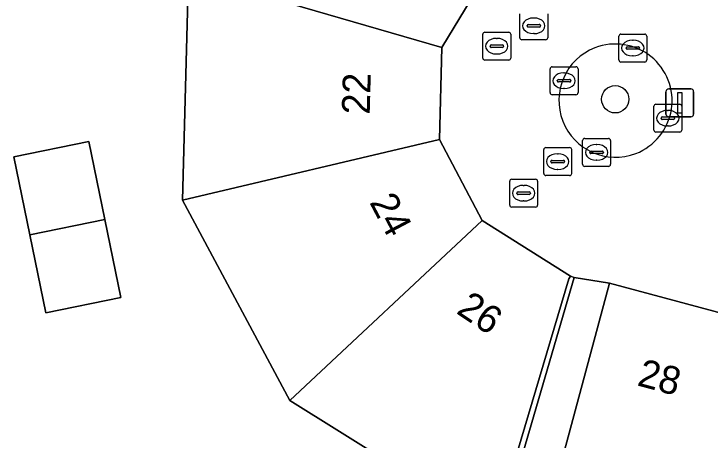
# Model space of a CAD drawing. Extents: x 162989 to 165008, y 383432 to 384338.
# Drawn here: x 163547.83 to 163572.76, y 383947.87 to 383963.14 of the extents above; entities that cross this region are included whole.
import ezdxf

# ---------------------------------------------------------------- set-up
doc = ezdxf.new("R2010")
doc.units = 0
for name, color, linetype in [('IMGEO_Boom', 7, 'Continuous'), ('IMGEO_Erf', 7, 'Continuous'), ('IMGEO_Groenvoorziening', 7, 'Continuous'), ('IMGEO_Kolk', 7, 'Continuous'), ('IMGEO_Lichtmast', 7, 'Continuous'), ('IMGEO_Pand', 7, 'Continuous'), ('IMGEO_Pand_nummerreeks', 7, 'Continuous'), ('IMGEO_Rioolput', 7, 'Continuous'), ('IMGEO_Voetpad_open', 7, 'Continuous')]:
    doc.layers.add(name, color=color, linetype=linetype)

msp = doc.modelspace()

# ---------------------------------------------------------------- linework, layer by layer
at = {"layer": 'IMGEO_Boom'}
msp.add_circle((163569.367, 383960.08), 0.489, dxfattribs=at)
at = {"layer": 'IMGEO_Erf'}
msp.add_lwpolyline([(163556.564, 383939.028), (163559.531, 383938.296), (163559.601, 383938.443), (163560.392, 383941.056), (163563.455, 383940.129), (163562.663, 383937.515), (163563.143, 383937.4), (163563.9, 383939.999), (163565.257, 383944.654), (163567.891, 383953.696), (163567.763, 383953.74), (163567.71, 383953.646), (163565.074, 383944.814), (163565.017, 383944.724), (163557.72, 383949.285), (163553.874, 383956.462), (163554.084, 383964.573)], dxfattribs=at)
msp.add_lwpolyline([(163550.517, 383958.569), (163551.089, 383955.777), (163551.662, 383952.978), (163548.98, 383952.428), (163548.407, 383955.228), (163547.835, 383958.02)], close=True, dxfattribs=at)
at = {"layer": 'IMGEO_Groenvoorziening'}
for centre, start, end in [((163569.378, 383960.034), 111.3531, 291.0119), ((163569.374, 383960.032), 291.1116, 111.2534)]:
    msp.add_arc(centre, 2.029, start, end, dxfattribs=at)
at = {"layer": 'IMGEO_Kolk'}
for p, q in [((163569.57, 383962.416), (163570.422, 383962.416)), ((163569.495, 383961.49), (163569.495, 383962.342)), ((163569.983, 383962.196), (163570.008, 383962.196)), ((163570.496, 383962.342), (163570.496, 383961.49)), ((163569.754, 383961.91), (163569.754, 383961.922)), ((163569.797, 383961.959), (163570.195, 383961.959)), ((163570.238, 383961.922), (163570.238, 383961.91)), ((163570.192, 383961.873), (163569.794, 383961.873)), ((163570.422, 383961.416), (163569.57, 383961.416)), ((163570.006, 383961.636), (163569.981, 383961.636)), ((163567.033, 383960.319), (163567.033, 383961.171)), ((163567.108, 383961.245), (163567.96, 383961.245)), ((163568.034, 383961.171), (163568.034, 383960.319)), ((163567.521, 383961.025), (163567.546, 383961.025)), ((163567.292, 383960.739), (163567.292, 383960.751)), ((163567.73, 383960.702), (163567.332, 383960.702)), ((163567.335, 383960.788), (163567.733, 383960.788)), ((163567.776, 383960.751), (163567.776, 383960.739)), ((163567.544, 383960.465), (163567.519, 383960.465)), ((163567.96, 383960.245), (163567.108, 383960.245)), ((163570.824, 383959.904), (163571.676, 383959.904)), ((163570.749, 383958.978), (163570.749, 383959.83)), ((163571.237, 383959.684), (163571.262, 383959.684)), ((163571.75, 383959.83), (163571.75, 383958.978)), ((163571.008, 383959.398), (163571.008, 383959.41)), ((163571.051, 383959.447), (163571.449, 383959.447)), ((163571.492, 383959.41), (163571.492, 383959.398)), ((163571.446, 383959.361), (163571.048, 383959.361)), ((163571.676, 383958.904), (163570.824, 383958.904)), ((163571.26, 383959.124), (163571.235, 383959.124)), ((163568.274, 383958.678), (163569.126, 383958.678)), ((163568.199, 383957.752), (163568.199, 383958.604)), ((163568.687, 383958.458), (163568.712, 383958.458)), ((163569.2, 383958.604), (163569.2, 383957.752)), ((163568.458, 383958.172), (163568.458, 383958.184)), ((163568.501, 383958.221), (163568.899, 383958.221)), ((163568.942, 383958.184), (163568.942, 383958.172)), ((163568.896, 383958.135), (163568.498, 383958.135)), ((163569.126, 383957.678), (163568.274, 383957.678)), ((163568.71, 383957.898), (163568.685, 383957.898))]:
    msp.add_line(p, q, dxfattribs=at)
for points in [[(163569.57, 383962.416), (163570.422, 383962.416)], [(163569.495, 383961.49), (163569.495, 383962.342)], [(163570.496, 383962.342), (163570.496, 383961.49)], [(163570.422, 383961.416), (163569.57, 383961.416)], [(163567.033, 383960.319), (163567.033, 383961.171)], [(163567.108, 383961.245), (163567.96, 383961.245)], [(163568.034, 383961.171), (163568.034, 383960.319)], [(163567.96, 383960.245), (163567.108, 383960.245)], [(163570.824, 383959.904), (163571.676, 383959.904)], [(163570.749, 383958.978), (163570.749, 383959.83)], [(163571.75, 383959.83), (163571.75, 383958.978)], [(163571.676, 383958.904), (163570.824, 383958.904)], [(163568.274, 383958.678), (163569.126, 383958.678)], [(163568.199, 383957.752), (163568.199, 383958.604)], [(163569.2, 383958.604), (163569.2, 383957.752)], [(163569.126, 383957.678), (163568.274, 383957.678)]]:
    msp.add_lwpolyline(points, dxfattribs=at)
for centre, radius, start, end in [((163569.572, 383962.34), 0.0765, 91.552, 178.448), ((163569.572, 383962.34), 0.0765, 91.552, 178.448), ((163570.42, 383962.34), 0.0765, 1.552, 88.448), ((163570.42, 383962.34), 0.0765, 1.552, 88.448), ((163569.794, 383961.919), 0.0403, 85.8775, 175.7526), ((163569.791, 383961.909), 0.0366, 178.938, 274.7102), ((163570.195, 383961.916), 0.043, 264.8664, 352.4533), ((163570.199, 383961.921), 0.0386, 1.7309, 96.639), ((163569.572, 383961.492), 0.0765, 181.552, 268.448), ((163569.572, 383961.492), 0.0765, 181.552, 268.448), ((163570.42, 383961.492), 0.0765, 271.552, 358.448), ((163570.42, 383961.492), 0.0765, 271.552, 358.448), ((163567.11, 383961.169), 0.0765, 91.552, 178.448), ((163567.11, 383961.169), 0.0765, 91.552, 178.448), ((163567.958, 383961.169), 0.0765, 1.552, 88.448), ((163567.958, 383961.169), 0.0765, 1.552, 88.448), ((163567.332, 383960.748), 0.0403, 85.8775, 175.7526), ((163567.329, 383960.738), 0.0366, 178.938, 274.7102), ((163567.733, 383960.745), 0.043, 264.8664, 352.4533), ((163567.737, 383960.75), 0.0386, 1.7309, 96.639), ((163567.11, 383960.321), 0.0765, 181.552, 268.448), ((163567.11, 383960.321), 0.0765, 181.552, 268.448), ((163567.958, 383960.321), 0.0765, 271.552, 358.448), ((163567.958, 383960.321), 0.0765, 271.552, 358.448), ((163570.826, 383959.828), 0.0765, 91.552, 178.448), ((163570.826, 383959.828), 0.0765, 91.552, 178.448), ((163571.674, 383959.828), 0.0765, 1.552, 88.448), ((163571.674, 383959.828), 0.0765, 1.552, 88.448), ((163571.048, 383959.407), 0.0403, 85.8775, 175.7526), ((163571.453, 383959.409), 0.0386, 1.7309, 96.639), ((163571.045, 383959.397), 0.0366, 178.938, 274.7102), ((163571.449, 383959.404), 0.043, 264.8664, 352.4533), ((163570.826, 383958.98), 0.0765, 181.552, 268.448), ((163570.826, 383958.98), 0.0765, 181.552, 268.448), ((163571.674, 383958.98), 0.0765, 271.552, 358.448), ((163571.674, 383958.98), 0.0765, 271.552, 358.448), ((163568.276, 383958.602), 0.0765, 91.552, 178.448), ((163568.276, 383958.602), 0.0765, 91.552, 178.448), ((163569.124, 383958.602), 0.0765, 1.552, 88.448), ((163569.124, 383958.602), 0.0765, 1.552, 88.448), ((163568.498, 383958.181), 0.0403, 85.8775, 175.7526), ((163568.495, 383958.171), 0.0366, 178.938, 274.7102), ((163568.899, 383958.178), 0.043, 264.8664, 352.4533), ((163568.903, 383958.183), 0.0386, 1.7309, 96.639), ((163568.276, 383957.754), 0.0765, 181.552, 268.448), ((163568.276, 383957.754), 0.0765, 181.552, 268.448), ((163569.124, 383957.754), 0.0765, 271.552, 358.448), ((163569.124, 383957.754), 0.0765, 271.552, 358.448)]:
    msp.add_arc(centre, radius, start, end, dxfattribs=at)
for centre, major_axis, ratio, start_param, end_param in [((163569.982, 383961.916), (-0.387, 0.002), 0.722429, 4.712389, 7.853982), ((163570.007, 383961.916), (-0.39, 0.002), 0.717154, 1.570796, 4.712389), ((163567.52, 383960.745), (-0.387, 0.002), 0.722429, 4.712389, 7.853982), ((163567.545, 383960.745), (-0.39, 0.002), 0.717154, 1.570796, 4.712389), ((163571.236, 383959.404), (-0.387, 0.002), 0.722429, 4.712389, 7.853982), ((163571.261, 383959.404), (-0.39, 0.002), 0.717154, 1.570796, 4.712389), ((163568.686, 383958.178), (-0.387, 0.002), 0.722429, 4.712389, 7.853982), ((163568.711, 383958.178), (-0.39, 0.002), 0.717154, 1.570796, 4.712389)]:
    msp.add_ellipse(centre, major_axis=major_axis, ratio=ratio, start_param=start_param, end_param=end_param, dxfattribs=at)
at = {"layer": 'IMGEO_Lichtmast'}
for p, q in [((163571.283, 383960.453), (163572.073, 383960.453)), ((163572.073, 383960.453), (163571.283, 383960.453)), ((163571.183, 383959.553), (163571.183, 383960.353)), ((163571.183, 383960.353), (163571.183, 383959.553)), ((163572.173, 383960.353), (163572.173, 383959.553)), ((163572.173, 383959.553), (163572.173, 383960.353)), ((163572.073, 383959.453), (163571.283, 383959.453)), ((163571.283, 383959.453), (163572.073, 383959.453))]:
    msp.add_line(p, q, dxfattribs=at)
msp.add_lwpolyline([(163571.603, 383960.328), (163571.753, 383960.328), (163571.753, 383959.578), (163571.603, 383959.578), (163571.603, 383960.328)], dxfattribs=at)
for centre, start, end in [((163571.283, 383960.353), 90, 180), ((163571.283, 383960.353), 90, 180), ((163572.073, 383960.353), 0, 90), ((163572.073, 383960.353), 360, 90), ((163571.283, 383959.553), 180, 270), ((163571.283, 383959.553), 180, 270), ((163572.073, 383959.553), 270, 0), ((163572.073, 383959.553), 270, 0)]:
    msp.add_arc(centre, 0.1, start, end, dxfattribs=at)
at = {"layer": 'IMGEO_Pand'}
for points in [[(163564.855, 383964.746), (163558.311, 383971.535), (163554.084, 383964.573), (163563.161, 383961.93)], [(163563.071, 383958.644), (163563.161, 383961.93), (163554.084, 383964.573), (163553.874, 383956.462)], [(163551.089, 383955.777), (163550.517, 383958.569), (163547.835, 383958.02), (163548.407, 383955.228)], [(163563.071, 383958.644), (163553.874, 383956.462), (163557.72, 383949.285), (163564.604, 383955.742)], [(163551.089, 383955.777), (163548.407, 383955.228), (163548.98, 383952.428), (163551.662, 383952.978)], [(163564.604, 383955.742), (163557.72, 383949.285), (163565.017, 383944.724), (163565.074, 383944.814), (163567.71, 383953.646), (163567.763, 383953.74)], [(163577.025, 383948.652), (163576.869, 383948.694), (163574.027, 383949.455), (163574.732, 383952.227), (163574.426, 383952.304), (163574.361, 383952.095), (163569.155, 383953.489), (163566.697, 383944.346), (163570.525, 383943.333), (163569.672, 383940.035), (163574.379, 383938.771), (163575.261, 383942.064)]]:
    msp.add_lwpolyline(points, close=True, dxfattribs=at)
at = {"layer": 'IMGEO_Rioolput'}
for p, q in [((163565.948, 383962.287), (163565.948, 383963.139)), ((163566.436, 383962.993), (163566.461, 383962.993)), ((163566.949, 383963.139), (163566.949, 383962.287)), ((163566.207, 383962.707), (163566.207, 383962.719)), ((163566.645, 383962.67), (163566.247, 383962.67)), ((163566.25, 383962.756), (163566.648, 383962.756)), ((163566.691, 383962.719), (163566.691, 383962.707)), ((163564.624, 383961.557), (163564.624, 383962.409)), ((163564.699, 383962.483), (163565.551, 383962.483)), ((163565.625, 383962.409), (163565.625, 383961.557)), ((163566.459, 383962.433), (163566.434, 383962.433)), ((163565.112, 383962.263), (163565.137, 383962.263)), ((163566.875, 383962.213), (163566.023, 383962.213)), ((163564.883, 383961.977), (163564.883, 383961.989)), ((163565.321, 383961.94), (163564.923, 383961.94)), ((163564.926, 383962.026), (163565.324, 383962.026)), ((163565.367, 383961.989), (163565.367, 383961.977)), ((163565.135, 383961.703), (163565.11, 383961.703)), ((163565.551, 383961.483), (163564.699, 383961.483)), ((163566.805, 383957.424), (163566.805, 383958.276)), ((163566.88, 383958.35), (163567.732, 383958.35)), ((163567.806, 383958.276), (163567.806, 383957.424)), ((163567.293, 383958.13), (163567.318, 383958.13)), ((163567.064, 383957.844), (163567.064, 383957.856)), ((163567.502, 383957.807), (163567.104, 383957.807)), ((163567.107, 383957.893), (163567.505, 383957.893)), ((163567.548, 383957.856), (163567.548, 383957.844)), ((163567.316, 383957.57), (163567.291, 383957.57)), ((163565.662, 383957.217), (163566.514, 383957.217)), ((163567.732, 383957.35), (163566.88, 383957.35)), ((163565.587, 383956.291), (163565.587, 383957.143)), ((163566.075, 383956.997), (163566.1, 383956.997)), ((163566.588, 383957.143), (163566.588, 383956.291)), ((163565.846, 383956.711), (163565.846, 383956.723)), ((163566.284, 383956.674), (163565.886, 383956.674)), ((163565.889, 383956.76), (163566.287, 383956.76)), ((163566.33, 383956.723), (163566.33, 383956.711)), ((163566.098, 383956.437), (163566.073, 383956.437)), ((163566.514, 383956.217), (163565.662, 383956.217))]:
    msp.add_line(p, q, dxfattribs=at)
for points in [[(163565.948, 383962.287), (163565.948, 383963.139)], [(163566.949, 383963.139), (163566.949, 383962.287)], [(163564.624, 383961.557), (163564.624, 383962.409)], [(163564.699, 383962.483), (163565.551, 383962.483)], [(163565.625, 383962.409), (163565.625, 383961.557)], [(163566.875, 383962.213), (163566.023, 383962.213)], [(163565.551, 383961.483), (163564.699, 383961.483)], [(163566.805, 383957.424), (163566.805, 383958.276)], [(163566.88, 383958.35), (163567.732, 383958.35)], [(163567.806, 383958.276), (163567.806, 383957.424)], [(163565.662, 383957.217), (163566.514, 383957.217)], [(163567.732, 383957.35), (163566.88, 383957.35)], [(163565.587, 383956.291), (163565.587, 383957.143)], [(163566.588, 383957.143), (163566.588, 383956.291)], [(163566.514, 383956.217), (163565.662, 383956.217)]]:
    msp.add_lwpolyline(points, dxfattribs=at)
for centre, radius, start, end in [((163566.247, 383962.716), 0.0403, 85.8775, 175.7526), ((163566.244, 383962.706), 0.0366, 178.938, 274.7102), ((163566.648, 383962.713), 0.043, 264.8664, 352.4533), ((163566.652, 383962.718), 0.0386, 1.7309, 96.639), ((163564.701, 383962.407), 0.0765, 91.552, 178.448), ((163564.701, 383962.407), 0.0765, 91.552, 178.448), ((163565.549, 383962.407), 0.0765, 1.552, 88.448), ((163565.549, 383962.407), 0.0765, 1.552, 88.448), ((163566.025, 383962.289), 0.0765, 181.552, 268.448), ((163566.025, 383962.289), 0.0765, 181.552, 268.448), ((163566.873, 383962.289), 0.0765, 271.552, 358.448), ((163566.873, 383962.289), 0.0765, 271.552, 358.448), ((163564.923, 383961.986), 0.0403, 85.8775, 175.7526), ((163564.92, 383961.976), 0.0366, 178.938, 274.7102), ((163565.324, 383961.983), 0.043, 264.8664, 352.4533), ((163565.328, 383961.988), 0.0386, 1.7309, 96.639), ((163564.701, 383961.559), 0.0765, 181.552, 268.448), ((163564.701, 383961.559), 0.0765, 181.552, 268.448), ((163565.549, 383961.559), 0.0765, 271.552, 358.448), ((163565.549, 383961.559), 0.0765, 271.552, 358.448), ((163566.882, 383958.274), 0.0765, 91.552, 178.448), ((163566.882, 383958.274), 0.0765, 91.552, 178.448), ((163567.73, 383958.274), 0.0765, 1.552, 88.448), ((163567.73, 383958.274), 0.0765, 1.552, 88.448), ((163567.104, 383957.853), 0.0403, 85.8775, 175.7526), ((163567.101, 383957.843), 0.0366, 178.938, 274.7102), ((163567.505, 383957.85), 0.043, 264.8664, 352.4533), ((163567.509, 383957.855), 0.0386, 1.7309, 96.639), ((163566.882, 383957.426), 0.0765, 181.552, 268.448), ((163566.882, 383957.426), 0.0765, 181.552, 268.448), ((163567.73, 383957.426), 0.0765, 271.552, 358.448), ((163567.73, 383957.426), 0.0765, 271.552, 358.448), ((163565.664, 383957.141), 0.0765, 91.552, 178.448), ((163565.664, 383957.141), 0.0765, 91.552, 178.448), ((163566.512, 383957.141), 0.0765, 1.552, 88.448), ((163566.512, 383957.141), 0.0765, 1.552, 88.448), ((163565.886, 383956.72), 0.0403, 85.8775, 175.7526), ((163565.883, 383956.71), 0.0366, 178.938, 274.7102), ((163566.287, 383956.717), 0.043, 264.8664, 352.4533), ((163566.291, 383956.722), 0.0386, 1.7309, 96.639), ((163565.664, 383956.293), 0.0765, 181.552, 268.448), ((163565.664, 383956.293), 0.0765, 181.552, 268.448), ((163566.512, 383956.293), 0.0765, 271.552, 358.448), ((163566.512, 383956.293), 0.0765, 271.552, 358.448)]:
    msp.add_arc(centre, radius, start, end, dxfattribs=at)
for centre, major_axis, ratio, start_param, end_param in [((163566.435, 383962.713), (-0.387, 0.002), 0.722429, 4.712389, 7.853982), ((163566.46, 383962.713), (-0.39, 0.002), 0.717154, 1.570796, 4.712389), ((163565.111, 383961.983), (-0.387, 0.002), 0.722429, 4.712389, 7.853982), ((163565.136, 383961.983), (-0.39, 0.002), 0.717154, 1.570796, 4.712389), ((163567.292, 383957.85), (-0.387, 0.002), 0.722429, 4.712389, 7.853982), ((163567.317, 383957.85), (-0.39, 0.002), 0.717154, 1.570796, 4.712389), ((163566.074, 383956.717), (-0.387, 0.002), 0.722429, 4.712389, 7.853982), ((163566.099, 383956.717), (-0.39, 0.002), 0.717154, 1.570796, 4.712389)]:
    msp.add_ellipse(centre, major_axis=major_axis, ratio=ratio, start_param=start_param, end_param=end_param, dxfattribs=at)
at = {"layer": 'IMGEO_Voetpad_open'}
for points in [[(163575.94, 383968.112), (163571.972, 383967.266), (163569.299, 383966.695), (163568.114, 383966.568), (163564.855, 383964.746), (163563.161, 383961.93), (163563.071, 383958.644), (163564.604, 383955.742), (163567.763, 383953.74), (163567.891, 383953.696), (163569.155, 383953.489), (163574.361, 383952.095)], [(163569.155, 383953.489), (163567.891, 383953.696), (163565.257, 383944.654), (163563.9, 383939.999), (163563.143, 383937.4), (163562.663, 383937.515), (163559.601, 383938.443), (163559.531, 383938.296), (163556.564, 383939.028)], [(163556.108, 383937.931), (163564.445, 383935.836), (163566.697, 383944.346), (163569.155, 383953.489)]]:
    msp.add_lwpolyline(points, dxfattribs=at)
for centre, start, end in [((163569.378, 383960.034), 111.3531, 291.0119), ((163569.374, 383960.032), 291.1116, 111.2534)]:
    msp.add_arc(centre, 2.029, start, end, dxfattribs=at)

# ---------------------------------------------------------------- texts
at = {"layer": 'IMGEO_Pand_nummerreeks'}
for s, rotation, p in [('22', 88.4311, (163560.574, 383959.526)), ('24', 297.8455, (163560.552, 383956.391)), ('26', 325.9892, (163563.638, 383952.437)), ('28', 345.0114, (163570.115, 383949.838))]:
    msp.add_text(s, height=1, rotation=rotation, dxfattribs=at).set_placement(p)

doc.saveas('drawing.dxf')
